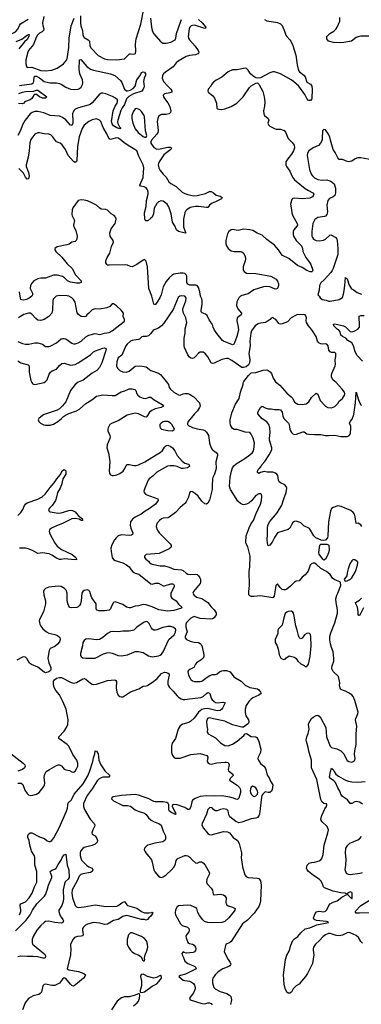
# Model space of a CAD drawing. Header units: inches. Extents: x 1649636 to 1815363, y 506543 to 641975.
# Tile 612 of 656: x 1762834 to 1767255, y 602891 to 615629. Entities that reach past the tile are written whole.
import ezdxf

# ---------------------------------------------------------------- set-up
doc = ezdxf.new("R2010")
doc.units = ezdxf.units.IN
doc.header["$MEASUREMENT"] = 0
doc.layers.add('B7660', color=7, linetype='Continuous')
doc.layers.add('B7661', color=7, linetype='Continuous')

msp = doc.modelspace()

# ---------------------------------------------------------------- linework, layer by layer
at = {"layer": 'B7660', "color": 5}
for points, elevation in [([(1764868, 610000), (1764873, 609990), (1764936, 609916), (1764970, 609893), (1765017, 609877), (1765027, 609870), (1765030, 609850), (1765007, 609830), (1764950, 609821), (1764930, 609824), (1764870, 609847), (1764830, 609857), (1764783, 609857), (1764748, 609852), (1764610, 609777), (1764556, 609724), (1764510, 609690), (1764496, 609670), (1764452, 609570), (1764442, 609530), (1764445, 609510), (1764462, 609490), (1764480, 609480), (1764620, 609430), (1764625, 609410), (1764615, 609390), (1764590, 609360), (1764510, 609299), (1764459, 609270), (1764408, 609232), (1764327, 609193), (1764293, 609167), (1764269, 609131), (1764263, 609090), (1764271, 609050), (1764300, 608990), (1764296, 608970), (1764280, 608960), (1764250, 608954), (1764150, 608963), (1764108, 608950), (1764085, 608930), (1764061, 608899), (1764027, 608833), (1764015, 608790), (1764016, 608750), (1764030, 608670), (1764050, 608644), (1764070, 608633), (1764170, 608602), (1764218, 608578), (1764249, 608549), (1764276, 608510), (1764302, 608482), (1764329, 608469), (1764375, 608455), (1764529, 608329), (1764550, 608325), (1764590, 608338), (1764630, 608338), (1764690, 608303), (1764710, 608303), (1764790, 608329), (1764810, 608330), (1764824, 608324), (1764834, 608310), (1764832, 608292), (1764790, 608210), (1764788, 608168), (1764805, 608145), (1764859, 608110), (1764889, 608069), (1764933, 608030), (1764926, 608014), (1764830, 607986), (1764750, 607976), (1764633, 607993), (1764550, 608034), (1764470, 608057), (1764430, 608062), (1764370, 608047), (1764330, 608043), (1764270, 608019), (1764250, 608019), (1764217, 608030), (1764170, 608063), (1764070, 608098), (1764050, 608087), (1764025, 608050), (1764011, 608009), (1763990, 607990), (1763930, 607979), (1763860, 607980), (1763835, 607990), (1763825, 608005), (1763822, 608070), (1763768, 608148), (1763758, 608170), (1763744, 608230), (1763730, 608245), (1763710, 608252), (1763670, 608245), (1763650, 608233), (1763637, 608210), (1763629, 608110), (1763619, 608070), (1763607, 608050), (1763590, 608033), (1763574, 608026), (1763510, 608018), (1763485, 608025), (1763470, 608041), (1763461, 608061), (1763448, 608110), (1763450, 608210), (1763434, 608250), (1763412, 608272), (1763370, 608295), (1763330, 608301), (1763210, 608288), (1763170, 608272), (1763149, 608251), (1763144, 608230), (1763147, 608190), (1763169, 608110), (1763168, 608072), (1763142, 607970), (1763092, 607870), (1763088, 607850), (1763096, 607810), (1763110, 607781), (1763132, 607750), (1763180, 607710), (1763210, 607693), (1763290, 607675), (1763322, 607661), (1763355, 607635), (1763360, 607610), (1763350, 607582), (1763325, 607550), (1763290, 607521), (1763230, 607494), (1763214, 607470), (1763199, 607370), (1763210, 607310), (1763238, 607250), (1763237, 607223), (1763231, 607210), (1763210, 607190), (1763170, 607180), (1763150, 607186), (1763070, 607254), (1762988, 607288), (1762963, 607303), (1762925, 607365), (1762910, 607381), (1762890, 607387), (1762870, 607383), (1762796, 607344)], 620), ([(1763987, 610000), (1764000, 609910), (1763993, 609793), (1763997, 609757), (1764010, 609741), (1764030, 609734), (1764050, 609733), (1764090, 609742), (1764130, 609758), (1764172, 609788), (1764188, 609810), (1764210, 609859), (1764226, 609874), (1764250, 609874), (1764310, 609861), (1764343, 609863), (1764370, 609871), (1764453, 609910), (1764602, 610000)], 620), ([(1765393, 610000), (1765394, 609990), (1765374, 609910), (1765377, 609823), (1765355, 609750), (1765334, 609706), (1765330, 609690), (1765323, 609597), (1765324, 609550), (1765289, 609411), (1765268, 609372), (1765250, 609361), (1765230, 609365), (1765190, 609400), (1765143, 609463), (1765110, 609495), (1765070, 609521), (1765050, 609525), (1765040, 609519), (1765033, 609507), (1765020, 609450), (1764988, 609390), (1764970, 609368), (1764910, 609316), (1764850, 609252), (1764770, 609192), (1764750, 609184), (1764690, 609179), (1764671, 609170), (1764644, 609150), (1764608, 609110), (1764602, 609070), (1764613, 609030), (1764624, 609010), (1764638, 608990), (1764782, 608850), (1764793, 608830), (1764795, 608810), (1764790, 608802), (1764770, 608784), (1764637, 608723), (1764470, 608710), (1764448, 608690), (1764451, 608670), (1764465, 608650), (1764502, 608622), (1764511, 608610), (1764536, 608590), (1764550, 608585), (1764650, 608562), (1764710, 608563), (1764767, 608547), (1764830, 608520), (1764930, 608512), (1764950, 608503), (1764990, 608467), (1765010, 608456), (1765050, 608450), (1765110, 608454), (1765130, 608449), (1765150, 608435), (1765167, 608410), (1765173, 608390), (1765174, 608350), (1765170, 608333), (1765082, 608230), (1765076, 608210), (1765079, 608199), (1765087, 608187), (1765120, 608160), (1765190, 608139), (1765268, 608090), (1765313, 608033), (1765350, 607996), (1765377, 607957), (1765376, 607930), (1765365, 607910), (1765350, 607889), (1765330, 607877), (1765310, 607872), (1765170, 607882), (1765090, 607908), (1765050, 607886), (1764992, 607830), (1764983, 607810), (1764982, 607770), (1765003, 607710), (1764976, 607650), (1764976, 607630), (1764994, 607610), (1765041, 607590), (1765090, 607575), (1765150, 607570), (1765170, 607560), (1765184, 607544), (1765197, 607517), (1765216, 607410), (1765217, 607390), (1765210, 607368), (1765178, 607342), (1765123, 607310), (1765107, 607290), (1765087, 607250), (1765036, 607224), (1765016, 607204), (1765010, 607190), (1765019, 607150), (1765050, 607093), (1765070, 607075), (1765090, 607069), (1765168, 607068), (1765190, 607072), (1765210, 607083), (1765258, 607122), (1765296, 607144), (1765330, 607156), (1765370, 607159), (1765390, 607165), (1765421, 607190), (1765450, 607206), (1765470, 607211), (1765510, 607210), (1765559, 607190), (1765606, 607126), (1765699, 607070), (1765750, 607018), (1765810, 606989), (1765911, 606970), (1765930, 606957), (1765952, 606930), (1765958, 606910), (1765928, 606890), (1765850, 606854), (1765830, 606839), (1765801, 606810), (1765764, 606756), (1765750, 606710), (1765750, 606665), (1765762, 606622), (1765793, 606570), (1765799, 606550), (1765793, 606530), (1765783, 606517), (1765730, 606476), (1765710, 606475), (1765590, 606505), (1765490, 606554), (1765344, 606584), (1765290, 606599), (1765265, 606590), (1765253, 606550), (1765254, 606494), (1765265, 606450), (1765260, 606410), (1765271, 606390), (1765370, 606339), (1765433, 606273), (1765490, 606239), (1765530, 606236), (1765590, 606255), (1765650, 606296), (1765735, 606370), (1765750, 606388), (1765767, 606393), (1765830, 606356), (1765890, 606350), (1765902, 606341), (1765912, 606330), (1765930, 606290), (1765956, 606190), (1765952, 606150), (1765919, 606090), (1765917, 606070), (1765924, 606050), (1765950, 606008), (1765992, 605972), (1766010, 605950), (1766020, 605930), (1766035, 605856), (1766061, 605821), (1766078, 605778), (1766108, 605730), (1766099, 605670), (1766091, 605650), (1766070, 605629), (1766050, 605629), (1766010, 605641), (1765979, 605610), (1765968, 605590), (1765962, 605570), (1765936, 605350), (1765929, 605330), (1765910, 605307), (1765890, 605300), (1765830, 605290), (1765710, 605245), (1765670, 605240), (1765630, 605256), (1765555, 605315), (1765541, 605341), (1765532, 605392), (1765513, 605413), (1765470, 605419), (1765431, 605410), (1765390, 605394), (1765370, 605394), (1765347, 605407), (1765330, 605427), (1765310, 605436), (1765290, 605431), (1765270, 605410), (1765253, 605350), (1765195, 605230), (1765193, 605210), (1765212, 605170), (1765270, 605102), (1765290, 605087), (1765310, 605082), (1765470, 605127), (1765524, 605124), (1765548, 605108), (1765596, 605050), (1765652, 605012), (1765676, 604970), (1765704, 604850), (1765706, 604830), (1765700, 604790), (1765717, 604670), (1765747, 604567), (1765763, 604543), (1765790, 604531), (1765910, 604522), (1765930, 604517), (1765950, 604490), (1765959, 604430), (1765952, 604230), (1765943, 604190), (1765930, 604158), (1765870, 604070), (1765780, 603981), (1765716, 603930), (1765570, 603703), (1765550, 603685), (1765502, 603670), (1765495, 603630), (1765483, 603597), (1765480, 603570), (1765530, 603471), (1765558, 603430), (1765565, 603410), (1765560, 603400), (1765554, 603390), (1765539, 603381), (1765461, 603350), (1765403, 603310), (1765362, 603270), (1765335, 603230), (1765328, 603210), (1765331, 603169), (1765348, 603110), (1765362, 603090), (1765430, 603058), (1765515, 603030), (1765550, 603010), (1765566, 602990), (1765576, 602950), (1765560, 602890)], 640), ([(1767270, 603680), (1767250, 603703), (1767217, 603757), (1767190, 603782), (1767110, 603815), (1767090, 603818), (1767070, 603814), (1767010, 603785), (1766970, 603776), (1766930, 603781), (1766850, 603808), (1766830, 603806), (1766792, 603790), (1766763, 603770), (1766710, 603710), (1766663, 603670), (1766638, 603630), (1766632, 603610), (1766632, 603590), (1766640, 603530), (1766622, 603418), (1766560, 603290), (1766533, 603250), (1766479, 603190), (1766451, 603150), (1766410, 603128), (1766388, 603110), (1766372, 603090), (1766350, 603046), (1766330, 603035), (1766310, 603033), (1766290, 603050), (1766270, 603094), (1766257, 603150), (1766249, 603270), (1766275, 603470), (1766290, 603526), (1766321, 603579), (1766344, 603656), (1766370, 603715), (1766390, 603739), (1766432, 603770), (1766470, 603816), (1766530, 603866), (1766590, 603882), (1766681, 603919), (1766829, 603950), (1766820, 603959), (1766804, 603964), (1766675, 603975), (1766646, 603986), (1766636, 604010), (1766656, 604064), (1766674, 604086), (1766704, 604096), (1766769, 604089), (1766790, 604096), (1766810, 604111), (1766833, 604170), (1766850, 604192), (1766890, 604214), (1766941, 604230), (1767003, 604277), (1767066, 604310), (1767062, 604322), (1767046, 604330), (1766990, 604335), (1766890, 604354), (1766777, 604397), (1766764, 604410), (1766753, 604450), (1766730, 604490), (1766710, 604511), (1766638, 604558), (1766570, 604610), (1766553, 604630), (1766546, 604650), (1766548, 604670), (1766556, 604690), (1766582, 604718), (1766610, 604726), (1766650, 604729), (1766711, 604749), (1766730, 604758), (1766744, 604776), (1766762, 604830), (1766776, 604950), (1766821, 605110), (1766828, 605150), (1766812, 605190), (1766750, 605250), (1766736, 605270), (1766731, 605290), (1766745, 605335), (1766782, 605418), (1766802, 605450), (1766808, 605470), (1766806, 605486), (1766770, 605489), (1766750, 605504), (1766730, 605542), (1766678, 605798), (1766611, 605950), (1766610, 606050), (1766578, 606150), (1766566, 606214), (1766544, 606290), (1766542, 606310), (1766548, 606350), (1766566, 606394), (1766578, 606450), (1766572, 606510), (1766576, 606530), (1766610, 606587), (1766630, 606605), (1766670, 606628), (1766690, 606632), (1766710, 606617), (1766730, 606593), (1766795, 606470), (1766803, 606350), (1766850, 606230), (1766870, 606215), (1766937, 606197), (1766989, 606169), (1767030, 606130), (1767053, 606073), (1767070, 606046), (1767092, 606030), (1767130, 606025), (1767150, 606031), (1767169, 606050), (1767175, 606070), (1767168, 606128), (1767170, 606170), (1767190, 606250), (1767187, 606390), (1767198, 606490), (1767181, 606570), (1767184, 606590), (1767210, 606650), (1767213, 606670), (1767170, 606819), (1767151, 606871), (1767130, 606894), (1767090, 606921), (1767050, 606942), (1767010, 606953), (1766987, 606967), (1766973, 607010), (1766975, 607050), (1766961, 607130), (1766890, 607198), (1766873, 607230), (1766871, 607250), (1766876, 607270), (1766898, 607330), (1766900, 607370), (1766892, 607450), (1766868, 607508), (1766854, 607554), (1766847, 607607), (1766848, 607650), (1766862, 607698), (1766913, 607827), (1766946, 607950), (1766948, 607992), (1766928, 608090), (1766924, 608136), (1766936, 608184), (1766950, 608208), (1766990, 608310), (1766986, 608346), (1766977, 608357), (1766910, 608380), (1766883, 608403), (1766850, 608450), (1766804, 608490), (1766729, 608529), (1766670, 608586), (1766650, 608596), (1766630, 608596), (1766610, 608588), (1766594, 608570), (1766566, 608494), (1766530, 608446), (1766490, 608415), (1766450, 608369), (1766410, 608363), (1766390, 608354), (1766338, 608302), (1766290, 608263), (1766270, 608254), (1766250, 608252), (1766230, 608259), (1766203, 608283), (1766170, 608329), (1766150, 608309), (1766129, 608171), (1766111, 608149), (1765950, 608173), (1765865, 608165), (1765830, 608166), (1765813, 608173), (1765801, 608190), (1765798, 608230), (1765809, 608310), (1765803, 608490), (1765811, 608550), (1765816, 608690), (1765785, 608810), (1765765, 608850), (1765762, 608870), (1765765, 608950), (1765805, 609055), (1765831, 609109), (1765858, 609150), (1765890, 609230), (1765950, 609363), (1765964, 609410), (1765966, 609466), (1765964, 609484), (1765956, 609496), (1765930, 609496), (1765890, 609474), (1765834, 609406), (1765803, 609377), (1765770, 609359), (1765733, 609353), (1765716, 609356), (1765690, 609369), (1765658, 609398), (1765561, 609550), (1765551, 609590), (1765557, 609710), (1765573, 609787), (1765589, 609831), (1765605, 609855), (1765636, 609884), (1765747, 609950), (1765810, 610000)], 640), ([(1767263, 609070), (1767250, 609094), (1767215, 609115), (1767190, 609109), (1767177, 609197), (1767166, 609230), (1767150, 609255), (1767118, 609278), (1766996, 609330), (1766950, 609340), (1766890, 609319), (1766870, 609303), (1766854, 609270), (1766829, 609131), (1766822, 608950), (1766816, 608924), (1766790, 608897), (1766770, 608893), (1766737, 608897), (1766664, 608924), (1766640, 608950), (1766586, 609046), (1766510, 609080), (1766470, 609118), (1766450, 609130), (1766410, 609141), (1766390, 609138), (1766370, 609124), (1766350, 609092), (1766331, 609049), (1766310, 609033), (1766250, 609018), (1766170, 608989), (1766130, 608930), (1766102, 608870), (1766070, 608829), (1766050, 608821), (1766039, 608859), (1766035, 608895), (1766042, 608970), (1766040, 609050), (1766047, 609090), (1766070, 609137), (1766167, 609250), (1766228, 609350), (1766251, 609430), (1766283, 609510), (1766291, 609570), (1766284, 609590), (1766265, 609610), (1766210, 609636), (1766192, 609652), (1766181, 609670), (1766173, 609733), (1766161, 609750), (1766143, 609763), (1766110, 609775), (1766037, 609777), (1765996, 609784), (1765950, 609770), (1765930, 609757), (1765912, 609772), (1765912, 609790), (1765930, 609821), (1765937, 609823), (1765964, 609856), (1765968, 609870), (1766005, 609915), (1766061, 610000)], 620), ([(1762810, 609213), (1762850, 609252), (1762874, 609290), (1762895, 609345), (1762913, 609367), (1762930, 609377), (1763070, 609426), (1763123, 609457), (1763166, 609490), (1763230, 609578), (1763281, 609639), (1763313, 609690), (1763358, 609742), (1763390, 609796), (1763411, 609810), (1763423, 609803), (1763432, 609792), (1763430, 609749), (1763391, 609690), (1763376, 609610), (1763358, 609570), (1763323, 609510), (1763310, 609450), (1763296, 609410), (1763255, 609345), (1763218, 609310), (1763206, 609290), (1763210, 609278), (1763214, 609270), (1763230, 609263), (1763330, 609245), (1763370, 609251), (1763470, 609280), (1763490, 609282), (1763518, 609279), (1763550, 609262), (1763590, 609215), (1763645, 609170), (1763643, 609163), (1763651, 609150), (1763630, 609150), (1763605, 609165), (1763557, 609177), (1763510, 609171), (1763390, 609113), (1763310, 609082), (1763244, 609050), (1763222, 609030), (1763215, 609010), (1763218, 608990), (1763238, 608950), (1763294, 608854), (1763319, 608819), (1763374, 608774), (1763513, 608710), (1763559, 608670), (1763573, 608647), (1763550, 608640), (1763410, 608655), (1763370, 608646), (1763350, 608646), (1763310, 608663), (1763250, 608703), (1763217, 608717), (1763130, 608730), (1763070, 608721), (1763001, 608761), (1762944, 608784), (1762910, 608790), (1762830, 608792)], 580), ([(1767282, 608018), (1767250, 607950), (1767230, 607921), (1767222, 607922), (1767213, 607933), (1767213, 607967), (1767204, 608030), (1767184, 608070), (1767181, 608090), (1767230, 608121), (1767256, 608144)], 620), ([(1762810, 605752), (1762852, 605752), (1762874, 605734), (1762901, 605661), (1762930, 605619), (1762950, 605602), (1762970, 605593), (1763005, 605595), (1763052, 605608), (1763088, 605631), (1763145, 605710), (1763156, 605730), (1763159, 605750), (1763153, 605830), (1763160, 605870), (1763179, 605901), (1763218, 605930), (1763310, 605981), (1763330, 605989), (1763350, 605990), (1763376, 605976), (1763410, 605932), (1763430, 605925), (1763477, 605917), (1763510, 605897), (1763530, 605893), (1763550, 605908), (1763570, 605935), (1763588, 605972), (1763588, 606010), (1763572, 606050), (1763523, 606123), (1763468, 606230), (1763450, 606250), (1763342, 606330), (1763340, 606350), (1763410, 606423), (1763441, 606470), (1763456, 606510), (1763463, 606570), (1763435, 606710), (1763394, 606810), (1763350, 606893), (1763300, 606950), (1763282, 606990), (1763272, 607030), (1763271, 607070), (1763284, 607090), (1763310, 607108), (1763350, 607119), (1763377, 607117), (1763490, 607057), (1763530, 607044), (1763570, 607053), (1763650, 607102), (1763670, 607105), (1763690, 607098), (1763750, 607046), (1763770, 607034), (1763790, 607029), (1763830, 607032), (1763970, 607081), (1764067, 607087), (1764078, 607078), (1764085, 607065), (1764083, 606983), (1764090, 606927), (1764110, 606888), (1764130, 606873), (1764150, 606868), (1764170, 606870), (1764190, 606881), (1764268, 606932), (1764376, 606970), (1764430, 607005), (1764470, 607009), (1764490, 607016), (1764570, 607072), (1764613, 607107), (1764670, 607169), (1764710, 607186), (1764730, 607185), (1764756, 607176), (1764767, 607167), (1764769, 607150), (1764750, 607070), (1764753, 607033), (1764760, 607010), (1764774, 606990), (1764822, 606942), (1764870, 606881), (1764890, 606863), (1764923, 606843), (1764950, 606833), (1764970, 606832), (1765030, 606844), (1765180, 606860), (1765209, 606871), (1765250, 606913), (1765270, 606924), (1765290, 606917), (1765296, 606910), (1765310, 606850), (1765324, 606830), (1765370, 606795), (1765390, 606789), (1765470, 606800), (1765492, 606792), (1765458, 606722), (1765450, 606710), (1765427, 606693), (1765390, 606689), (1765270, 606718), (1765225, 606715), (1765190, 606705), (1765149, 606671), (1765090, 606594), (1765050, 606554), (1765022, 606538), (1764944, 606516), (1764910, 606493), (1764885, 606450), (1764850, 606329), (1764807, 606270), (1764798, 606230), (1764798, 606150), (1764810, 606110), (1764830, 606088), (1764850, 606077), (1764890, 606074), (1764910, 606077), (1765050, 606123), (1765170, 606134), (1765256, 606110), (1765268, 606090), (1765262, 606030), (1765272, 606012), (1765290, 606003), (1765310, 605999), (1765386, 606014), (1765490, 606024), (1765510, 606025), (1765530, 606017), (1765537, 606010), (1765544, 605990), (1765532, 605930), (1765537, 605910), (1765593, 605870), (1765598, 605850), (1765559, 605810), (1765547, 605790), (1765650, 605724), (1765677, 605697), (1765690, 605670), (1765690, 605630), (1765670, 605559), (1765657, 605543), (1765650, 605539), (1765630, 605544), (1765599, 605559), (1765552, 605572), (1765450, 605587), (1765350, 605582), (1765250, 605589), (1765170, 605580), (1765105, 605555), (1765072, 605530), (1765062, 605510), (1765050, 605449), (1765030, 605409), (1765010, 605409), (1764970, 605435), (1764870, 605470), (1764830, 605475), (1764811, 605470), (1764806, 605450), (1764830, 605410), (1764842, 605382), (1764852, 605370), (1764856, 605350), (1764850, 605346), (1764790, 605377), (1764770, 605395), (1764763, 605410), (1764766, 605470), (1764757, 605490), (1764740, 605500), (1764690, 605509), (1764589, 605509), (1764570, 605514), (1764495, 605555), (1764430, 605573), (1764370, 605596), (1764330, 605603), (1764150, 605593), (1764045, 605575), (1764031, 605570), (1764023, 605550), (1764050, 605521), (1764150, 605470), (1764170, 605463), (1764230, 605463), (1764270, 605455), (1764328, 605408), (1764367, 605390), (1764450, 605362), (1764470, 605348), (1764502, 605302), (1764534, 605274), (1764573, 605253), (1764635, 605230), (1764663, 605210), (1764690, 605131), (1764719, 605070), (1764721, 605030), (1764711, 605010), (1764687, 604993), (1764585, 604975), (1764491, 604950), (1764470, 604933), (1764451, 604910), (1764447, 604890), (1764454, 604870), (1764468, 604850), (1764540, 604760), (1764550, 604731), (1764572, 604630), (1764585, 604605), (1764629, 604549), (1764650, 604536), (1764670, 604532), (1764690, 604538), (1764730, 604566), (1764799, 604630), (1764833, 604670), (1764850, 604707), (1764859, 604750), (1764871, 604769), (1764882, 604778), (1764970, 604816), (1764990, 604818), (1765011, 604811), (1765035, 604795), (1765070, 604757), (1765110, 604723), (1765130, 604717), (1765167, 604733), (1765185, 604735), (1765210, 604721), (1765235, 604690), (1765289, 604590), (1765288, 604570), (1765256, 604510), (1765250, 604470), (1765258, 604450), (1765313, 604393), (1765327, 604367), (1765337, 604317), (1765350, 604307), (1765430, 604314), (1765470, 604306), (1765490, 604296), (1765504, 604270), (1765501, 604210), (1765504, 604190), (1765510, 604181), (1765530, 604166), (1765590, 604148), (1765621, 604130), (1765619, 604110), (1765610, 604097), (1765539, 604010), (1765490, 603963), (1765450, 603950), (1765330, 603945), (1765268, 603948), (1765224, 603964), (1765202, 603982), (1765160, 604040), (1765140, 604080), (1765126, 604130), (1765105, 604145), (1765050, 604167), (1765010, 604173), (1764890, 604163), (1764870, 604150), (1764850, 604111), (1764846, 604070), (1764850, 604048), (1764916, 603930), (1764937, 603910), (1765007, 603887), (1765022, 603870), (1765026, 603850), (1765022, 603830), (1764994, 603790), (1764986, 603770), (1764988, 603750), (1765009, 603689), (1765030, 603676), (1765070, 603668), (1765090, 603657), (1765110, 603632), (1765115, 603610), (1765110, 603585), (1765097, 603570), (1765078, 603562), (1764994, 603554), (1764961, 603561), (1764950, 603569), (1764934, 603550), (1764937, 603530), (1764955, 603495), (1764970, 603450), (1765010, 603419), (1765074, 603394), (1765099, 603379), (1765110, 603370), (1765117, 603350), (1764979, 603281), (1764915, 603265), (1764892, 603250), (1764950, 603205), (1764970, 603198), (1765030, 603190), (1765059, 603179), (1765082, 603161), (1765098, 603138), (1765104, 603110), (1765104, 603090), (1765098, 603070), (1765082, 603038), (1765031, 602970), (1765038, 602950), (1765190, 602902), (1765230, 602899), (1765270, 602909), (1765290, 602909), (1765310, 602902), (1765325, 602885)], 620), ([(1762722, 606130), (1762879, 606010), (1762899, 605990), (1762904, 605970), (1762897, 605950), (1762871, 605930), (1762810, 605908)], 620), ([(1762833, 604050), (1762851, 604090), (1762851, 604110), (1762839, 604170), (1762842, 604178), (1762850, 604190), (1762910, 604216), (1762957, 604270), (1762994, 604330), (1763026, 604410), (1763057, 604470), (1763057, 604610), (1763031, 604691), (1763031, 604791), (1763026, 604810), (1762988, 604870), (1762981, 604890), (1762964, 604950), (1762957, 605010), (1762940, 605050), (1762940, 605070), (1762948, 605092), (1762970, 605108), (1762990, 605107), (1763090, 605058), (1763154, 605034), (1763190, 605006), (1763210, 604996), (1763230, 604996), (1763252, 605010), (1763276, 605044), (1763345, 605175), (1763441, 605390), (1763455, 605430), (1763461, 605499), (1763504, 605536), (1763540, 605610), (1763655, 605745), (1763715, 605845), (1763743, 605910), (1763781, 606030), (1763790, 606081), (1763806, 606130), (1763810, 606172), (1763830, 606166), (1763850, 606131), (1763858, 606050), (1763883, 605990), (1763936, 605910), (1764002, 605850), (1763987, 605830), (1763910, 605828), (1763890, 605822), (1763858, 605802), (1763838, 605782), (1763770, 605679), (1763706, 605594), (1763660, 605490), (1763659, 605450), (1763673, 605413), (1763747, 605287), (1763798, 605230), (1763805, 605210), (1763801, 605190), (1763779, 605150), (1763768, 605108), (1763773, 605090), (1763810, 605069), (1763834, 605034), (1763839, 605010), (1763836, 604990), (1763810, 604964), (1763770, 604945), (1763670, 604919), (1763650, 604908), (1763621, 604870), (1763615, 604850), (1763617, 604817), (1763629, 604770), (1763639, 604750), (1763697, 604690), (1763730, 604669), (1763774, 604650), (1763782, 604630), (1763771, 604610), (1763750, 604596), (1763650, 604580), (1763624, 604570), (1763603, 604550), (1763578, 604490), (1763513, 604370), (1763507, 604330), (1763516, 604270), (1763553, 604170), (1763570, 604150), (1763590, 604143), (1763670, 604151), (1763810, 604177), (1763950, 604156), (1764090, 604162), (1764110, 604170), (1764170, 604214), (1764190, 604222), (1764219, 604179), (1764229, 604169), (1764350, 604135), (1764410, 604090), (1764450, 604075), (1764510, 604073), (1764543, 604077), (1764550, 604083), (1764556, 604070), (1764550, 604057), (1764530, 604030), (1764506, 604010), (1764490, 603986), (1764470, 603980), (1764448, 603988), (1764410, 603990), (1764236, 604036), (1764210, 604038), (1764170, 604026), (1764110, 603988), (1764047, 603973), (1763970, 603929), (1763930, 603925), (1763870, 603940), (1763790, 603948), (1763713, 603927), (1763686, 603914), (1763660, 603890), (1763648, 603870), (1763646, 603850), (1763657, 603790), (1763650, 603776), (1763630, 603771), (1763581, 603770), (1763545, 603755), (1763527, 603733), (1763493, 603670), (1763490, 603650), (1763497, 603610), (1763490, 603530), (1763450, 603350), (1763470, 603336), (1763594, 603314), (1763665, 603290), (1763686, 603270), (1763679, 603250), (1763660, 603230), (1763556, 603144), (1763530, 603127), (1763510, 603133), (1763490, 603151), (1763430, 603223), (1763410, 603232), (1763390, 603214), (1763350, 603163), (1763290, 603134), (1763250, 603134), (1763170, 603152), (1763150, 603149), (1763132, 603128), (1763115, 603050), (1763101, 603030), (1763082, 603018), (1763010, 603002), (1762950, 602965), (1762930, 602945), (1762906, 602910), (1762870, 602821)], 580), ([(1767270, 605479), (1767254, 605494), (1767230, 605505), (1767190, 605513), (1767170, 605510), (1767130, 605490), (1767109, 605489), (1767074, 605534), (1767010, 605578), (1766990, 605608), (1766976, 605650), (1766950, 605692), (1766919, 605759), (1766900, 605780), (1766855, 605810), (1766841, 605830), (1766856, 605904), (1766870, 605944), (1766890, 605930), (1766903, 605903), (1766926, 605870), (1766961, 605841), (1767052, 605792), (1767090, 605778), (1767130, 605769), (1767210, 605763), (1767306, 605774)], 620), ([(1767267, 604593), (1767236, 604584), (1767110, 604567), (1767090, 604570), (1767064, 604584), (1767046, 604630), (1767055, 604690), (1767058, 604770), (1767051, 604850), (1767056, 604910), (1767080, 604950), (1767106, 604974), (1767210, 605019), (1767230, 605032), (1767258, 605062)], 620), ([(1762779, 603841), (1762920, 603980), (1762970, 604050), (1763001, 604110), (1763055, 604190), (1763155, 604290), (1763170, 604313), (1763190, 604368), (1763206, 604434), (1763252, 604530), (1763251, 604550), (1763233, 604590), (1763230, 604610), (1763250, 604624), (1763290, 604637), (1763305, 604650), (1763330, 604699), (1763376, 604764), (1763390, 604799), (1763410, 604825), (1763430, 604832), (1763447, 604690), (1763472, 604632), (1763474, 604530), (1763460, 604510), (1763424, 604476), (1763413, 604450), (1763395, 604370), (1763399, 604250), (1763394, 604210), (1763379, 604170), (1763342, 604110), (1763340, 604090), (1763353, 604050), (1763370, 604019), (1763394, 603990), (1763401, 603970), (1763392, 603950), (1763370, 603942), (1763290, 603948), (1763210, 603965), (1763170, 603960), (1763151, 603949), (1763110, 603911), (1763055, 603850), (1763008, 603770), (1762995, 603730), (1762994, 603690), (1763002, 603670), (1763021, 603650), (1763145, 603550), (1763162, 603530), (1763168, 603510), (1763166, 603494), (1763154, 603486), (1763132, 603488), (1763065, 603505), (1763010, 603510), (1762930, 603508), (1762850, 603513), (1762810, 603503)], 560), ([(1767510, 604074), (1767230, 604068), (1767187, 604070), (1767176, 604090), (1767250, 604171), (1767370, 604244)], 620), ([(1764307, 602873), (1764356, 602910), (1764372, 602930), (1764383, 602970), (1764388, 603008), (1764386, 603026), (1764370, 603028), (1764316, 603004), (1764252, 602988), (1764190, 602988), (1764150, 602976), (1764096, 602930), (1764021, 602819)], 620)]:
    msp.add_lwpolyline(points, dxfattribs=dict(at, elevation=elevation))
for points, elevation in [([(1766770, 608638), (1766755, 608650), (1766710, 608713), (1766706, 608730), (1766709, 608770), (1766720, 608830), (1766730, 608842), (1766810, 608843), (1766830, 608837), (1766836, 608830), (1766838, 608770), (1766832, 608730), (1766810, 608679), (1766790, 608650)], 620), ([(1767150, 608644), (1767144, 608636), (1767130, 608629), (1767108, 608590), (1767085, 608525), (1767071, 608471), (1767066, 608434), (1767060, 608420), (1767031, 608390), (1767042, 608370), (1767050, 608367), (1767070, 608371), (1767114, 608390), (1767130, 608406), (1767178, 608490), (1767206, 608570), (1767209, 608609), (1767200, 608620), (1767170, 608642)], 640), ([(1766350, 607975), (1766310, 607974), (1766290, 607965), (1766270, 607947), (1766250, 607890), (1766230, 607797), (1766219, 607781), (1766182, 607750), (1766174, 607730), (1766175, 607690), (1766142, 607610), (1766139, 607590), (1766141, 607570), (1766164, 607530), (1766182, 607470), (1766191, 607410), (1766212, 607370), (1766230, 607358), (1766250, 607352), (1766270, 607354), (1766278, 607370), (1766323, 607397), (1766390, 607381), (1766410, 607366), (1766433, 607330), (1766470, 607295), (1766514, 607274), (1766530, 607262), (1766550, 607262), (1766570, 607292), (1766591, 607390), (1766606, 607530), (1766603, 607643), (1766597, 607677), (1766586, 607690), (1766570, 607694), (1766550, 607689), (1766521, 607670), (1766490, 607628), (1766470, 607618), (1766463, 607623), (1766450, 607638), (1766441, 607661), (1766425, 607730), (1766406, 607786), (1766387, 607910), (1766377, 607950), (1766370, 607963)], 660), ([(1764470, 607841), (1764446, 607834), (1764350, 607769), (1764311, 607730), (1764295, 607725), (1764250, 607718), (1764170, 607718), (1764110, 607708), (1764030, 607713), (1764010, 607708), (1763970, 607686), (1763910, 607636), (1763868, 607612), (1763830, 607607), (1763730, 607619), (1763690, 607613), (1763670, 607597), (1763651, 607570), (1763646, 607530), (1763620, 607430), (1763623, 607403), (1763631, 607390), (1763653, 607373), (1763690, 607368), (1763810, 607368), (1763917, 607423), (1763961, 607439), (1763990, 607442), (1764030, 607434), (1764110, 607402), (1764150, 607400), (1764229, 607411), (1764310, 607448), (1764330, 607453), (1764370, 607453), (1764430, 607441), (1764499, 607399), (1764530, 607389), (1764550, 607385), (1764630, 607398), (1764650, 607407), (1764670, 607422), (1764690, 607450), (1764765, 607610), (1764831, 607670), (1764850, 607703), (1764856, 607736), (1764849, 607750), (1764814, 607770), (1764790, 607777), (1764750, 607779), (1764687, 607767), (1764610, 607734), (1764590, 607730), (1764570, 607733), (1764550, 607745), (1764538, 607758), (1764510, 607819), (1764490, 607837)], 640), ([(1765849, 605711), (1765830, 605701), (1765820, 605680), (1765817, 605650), (1765820, 605630), (1765830, 605610), (1765850, 605587), (1765870, 605581), (1765890, 605586), (1765910, 605610), (1765915, 605630), (1765911, 605650), (1765904, 605670), (1765890, 605690), (1765870, 605705)], 640), ([(1767110, 604348), (1767074, 604330), (1767074, 604310), (1767130, 604254), (1767138, 604270), (1767135, 604330), (1767130, 604338)], 640), ([(1764290, 603815), (1764270, 603814), (1764244, 603790), (1764226, 603730), (1764226, 603670), (1764242, 603630), (1764270, 603590), (1764290, 603570), (1764319, 603550), (1764368, 603530), (1764401, 603510), (1764430, 603452), (1764450, 603454), (1764454, 603470), (1764449, 603490), (1764456, 603530), (1764479, 603581), (1764491, 603630), (1764490, 603670), (1764476, 603710), (1764450, 603743), (1764410, 603769)], 620), ([(1764430, 603279), (1764405, 603275), (1764398, 603250), (1764411, 603191), (1764411, 603129), (1764392, 603070), (1764393, 603053), (1764402, 603042), (1764430, 603046), (1764450, 603051), (1764550, 603124), (1764610, 603157), (1764658, 603210), (1764669, 603230), (1764669, 603250), (1764650, 603264), (1764604, 603236), (1764570, 603229), (1764490, 603249), (1764450, 603273)], 620)]:
    msp.add_lwpolyline(points, close=True, dxfattribs=dict(at, elevation=elevation))
at = {"layer": 'B7661', "color": 5}
for points, elevation in [([(1763623, 615677), (1763621, 615590), (1763627, 615550), (1763645, 615490), (1763653, 615430), (1763670, 615399), (1763722, 615370), (1763739, 615350), (1763742, 615290), (1763759, 615259), (1763850, 615167), (1763930, 615122), (1763972, 615112), (1764092, 615108), (1764190, 615124), (1764254, 615186), (1764270, 615188), (1764310, 615182), (1764332, 615190), (1764339, 615221), (1764334, 615310), (1764340, 615380), (1764401, 615570), (1764441, 615770)], 580), ([(1762662, 615650), (1762680, 615480), (1762690, 615457), (1762710, 615448), (1762738, 615450), (1762780, 615470), (1762810, 615507), (1762830, 615553), (1762845, 615575), (1762943, 615637)], 580), ([(1765149, 615629), (1765196, 615590), (1765244, 615530), (1765239, 615521), (1765230, 615516), (1765096, 615556), (1765070, 615555), (1765052, 615548), (1765035, 615530), (1765026, 615510), (1765015, 615410), (1765018, 615390), (1765030, 615366), (1765106, 615286), (1765143, 615230), (1765153, 615210), (1765149, 615191), (1765110, 615174), (1765030, 615165), (1764990, 615154), (1764886, 615094), (1764858, 615070), (1764820, 615020), (1764719, 614950), (1764697, 614930), (1764684, 614910), (1764677, 614870), (1764693, 614830), (1764749, 614769), (1764792, 614730), (1764805, 614710), (1764803, 614690), (1764778, 614682), (1764709, 614671), (1764690, 614650), (1764695, 614630), (1764707, 614610), (1764753, 614553), (1764770, 614524), (1764783, 614490), (1764790, 614449), (1764785, 614430), (1764769, 614411), (1764730, 614402), (1764670, 614402), (1764650, 614395), (1764630, 614376), (1764620, 614350), (1764613, 614310), (1764624, 614196), (1764620, 614170), (1764610, 614147), (1764541, 614070), (1764531, 614050), (1764533, 614030), (1764570, 613974), (1764610, 613955), (1764650, 613956), (1764750, 613980), (1764778, 613978), (1764798, 613970), (1764790, 613950), (1764721, 613899), (1764701, 613879), (1764640, 613790), (1764629, 613770), (1764626, 613750), (1764634, 613710), (1764650, 613677), (1764690, 613630), (1764731, 613591), (1764766, 613530), (1764789, 613509), (1764859, 613470), (1764938, 613398), (1764970, 613379), (1765010, 613365), (1765088, 613352), (1765130, 613353), (1765239, 613381), (1765290, 613407), (1765310, 613404), (1765342, 613390), (1765377, 613357), (1765430, 613346), (1765454, 613330), (1765444, 613310), (1765370, 613271), (1765325, 613255), (1765291, 613230), (1765270, 613201), (1765250, 613198), (1765150, 613212), (1765110, 613213), (1765040, 613200), (1764995, 613170), (1764978, 613150), (1764970, 613130), (1764952, 613050), (1764953, 612950), (1764977, 612890), (1764982, 612870), (1764975, 612865), (1764890, 612889), (1764864, 612910), (1764841, 612961), (1764811, 613010), (1764795, 613115), (1764766, 613206), (1764742, 613242), (1764690, 613279), (1764670, 613285), (1764650, 613282), (1764629, 613271), (1764608, 613252), (1764576, 613190), (1764564, 613116), (1764550, 613075), (1764530, 613063), (1764493, 613027), (1764466, 613026), (1764457, 613037), (1764455, 613050), (1764450, 613131), (1764470, 613210), (1764477, 613290), (1764496, 613370), (1764497, 613397), (1764489, 613429), (1764470, 613454), (1764447, 613467), (1764396, 613476), (1764389, 613489), (1764431, 613589), (1764440, 613710), (1764432, 613750), (1764372, 613870), (1764360, 613910), (1764349, 613930), (1764326, 613950), (1764240, 614000), (1764181, 614041), (1764130, 614085), (1764110, 614096), (1764090, 614100), (1764070, 614098), (1764010, 614077), (1763990, 614086), (1763963, 614150), (1763915, 614235), (1763884, 614310), (1763869, 614330), (1763830, 614345), (1763770, 614333), (1763730, 614313), (1763670, 614262), (1763641, 614219), (1763606, 614114), (1763583, 613990), (1763575, 613805), (1763570, 613792), (1763550, 613781), (1763530, 613793), (1763463, 613870), (1763425, 613950), (1763382, 614010), (1763357, 614030), (1763310, 614047), (1763258, 614118), (1763237, 614137), (1763210, 614148), (1763150, 614151), (1763090, 614164), (1763070, 614164), (1763030, 614147), (1762980, 614080), (1762964, 614036), (1762956, 613930), (1762942, 613850), (1762918, 613750), (1762920, 613730), (1762949, 613650), (1762955, 613610), (1762950, 613570), (1762930, 613567), (1762910, 613590), (1762898, 613618), (1762882, 613642), (1762824, 613704)], 580), ([(1766003, 615630), (1766030, 615612), (1766170, 615594), (1766210, 615577), (1766232, 615552), (1766262, 615482), (1766278, 615430), (1766290, 615410), (1766330, 615370), (1766344, 615350), (1766370, 615294), (1766406, 615170), (1766424, 615044), (1766443, 614970), (1766455, 614955), (1766510, 614910), (1766526, 614890), (1766550, 614821), (1766595, 614795), (1766616, 614770), (1766620, 614730), (1766616, 614604), (1766597, 614583), (1766570, 614584), (1766550, 614607), (1766522, 614662), (1766445, 614770), (1766377, 614830), (1766347, 614850), (1766210, 614926), (1766130, 614953), (1766108, 614952), (1766070, 614940), (1765950, 614878), (1765910, 614872), (1765890, 614877), (1765850, 614901), (1765822, 614930), (1765790, 614976), (1765770, 614995), (1765750, 615001), (1765650, 614981), (1765590, 614978), (1765530, 614953), (1765450, 614885), (1765375, 614845), (1765341, 614819), (1765315, 614790), (1765308, 614770), (1765273, 614730), (1765268, 614710), (1765274, 614690), (1765330, 614646), (1765354, 614614), (1765382, 614550), (1765384, 614484), (1765395, 614475), (1765410, 614471), (1765450, 614468), (1765490, 614476), (1765570, 614504), (1765644, 614550), (1765728, 614632), (1765807, 614750), (1765830, 614772), (1765890, 614807), (1765910, 614811), (1765930, 614796), (1765979, 614699), (1765998, 614630), (1766007, 614567), (1766003, 614510), (1765991, 614450), (1765993, 614410), (1766002, 614390), (1766048, 614350), (1766059, 614330), (1766047, 614290), (1766052, 614270), (1766070, 614250), (1766130, 614219), (1766152, 614212), (1766211, 614211), (1766255, 614195), (1766273, 614173), (1766308, 614090), (1766361, 614041), (1766385, 614005), (1766389, 613970), (1766376, 613930), (1766351, 613889), (1766302, 613830), (1766279, 613790), (1766277, 613750), (1766286, 613730), (1766331, 613671), (1766365, 613590), (1766390, 613556), (1766530, 613443), (1766570, 613418), (1766628, 613390), (1766640, 613370), (1766633, 613350), (1766622, 613338), (1766590, 613321), (1766490, 613313), (1766390, 613320), (1766370, 613315), (1766362, 613310), (1766350, 613290), (1766337, 613243), (1766352, 613170), (1766356, 613130), (1766367, 613090), (1766425, 612990), (1766427, 612970), (1766422, 612958), (1766381, 612910), (1766372, 612890), (1766372, 612850), (1766377, 612830), (1766411, 612770), (1766482, 612702), (1766493, 612670), (1766500, 612630), (1766535, 612550), (1766590, 612484), (1766601, 612461), (1766627, 612390), (1766623, 612377), (1766613, 612367), (1766593, 612367), (1766550, 612383), (1766490, 612421), (1766428, 612450), (1766317, 612537), (1766236, 612576), (1766218, 612598), (1766185, 612650), (1766130, 612710), (1766030, 612783), (1765970, 612840), (1765908, 612868), (1765850, 612903), (1765811, 612911), (1765730, 612918), (1765663, 612903), (1765590, 612913), (1765570, 612910), (1765539, 612890), (1765521, 612859), (1765503, 612770), (1765503, 612730), (1765510, 612705), (1765532, 612670), (1765570, 612639), (1765610, 612630), (1765690, 612630), (1765710, 612625), (1765732, 612610), (1765750, 612570), (1765756, 612530), (1765753, 612507), (1765724, 612430), (1765726, 612390), (1765738, 612370), (1765771, 612350), (1765890, 612345), (1766083, 612310), (1766152, 612270), (1766170, 612248), (1766185, 612210), (1766183, 612190), (1766170, 612153), (1766150, 612141), (1766130, 612145), (1766070, 612173), (1766030, 612178), (1765990, 612174), (1765865, 612135), (1765790, 612082), (1765710, 612059), (1765690, 612050), (1765668, 612030), (1765642, 611978), (1765638, 611930), (1765656, 611890), (1765704, 611830), (1765703, 611817), (1765702, 611810), (1765649, 611770), (1765646, 611734), (1765663, 611650), (1765665, 611610), (1765644, 611530), (1765614, 611446), (1765607, 611433), (1765590, 611423), (1765470, 611468), (1765458, 611478), (1765383, 611570), (1765357, 611610), (1765337, 611650), (1765330, 611684), (1765316, 611696), (1765311, 611710), (1765285, 611745), (1765260, 611800), (1765238, 611818), (1765197, 611837), (1765184, 611850), (1765181, 611870), (1765197, 611943), (1765195, 611995), (1765190, 612018), (1765173, 612053), (1765165, 612110), (1765150, 612162), (1765130, 612190), (1765115, 612195), (1765035, 612195), (1765010, 612206), (1764999, 612230), (1764999, 612310), (1764990, 612330), (1764970, 612345), (1764950, 612351), (1764909, 612351), (1764830, 612338), (1764810, 612326), (1764767, 612290), (1764730, 612242), (1764690, 612172), (1764664, 612070), (1764648, 612030), (1764610, 611970), (1764590, 611945), (1764585, 611945), (1764570, 611949), (1764564, 611964), (1764543, 612050), (1764505, 612150), (1764487, 612430), (1764470, 612504), (1764450, 612525), (1764430, 612517), (1764350, 612461), (1764290, 612432), (1764270, 612434), (1764230, 612453), (1764198, 612459), (1763990, 612451), (1763970, 612455), (1763962, 612462), (1763950, 612485), (1763949, 612510), (1763966, 612550), (1764001, 612610), (1764024, 612696), (1764046, 612750), (1764045, 612770), (1764006, 612830), (1764001, 612870), (1764018, 612922), (1764068, 612990), (1764076, 613010), (1764084, 613050), (1764078, 613070), (1764057, 613097), (1764019, 613119), (1763970, 613164), (1763950, 613172), (1763890, 613178), (1763870, 613190), (1763827, 613227), (1763775, 613255), (1763710, 613284), (1763670, 613293), (1763630, 613296), (1763592, 613288), (1763524, 613196), (1763513, 613170), (1763510, 613110), (1763515, 613090), (1763542, 613030), (1763530, 612970), (1763533, 612950), (1763560, 612900), (1763576, 612830), (1763575, 612790), (1763567, 612773), (1763550, 612761), (1763509, 612751), (1763474, 612726), (1763446, 612714), (1763321, 612690), (1763291, 612670), (1763287, 612653), (1763301, 612630), (1763378, 612558), (1763450, 612469), (1763514, 612410), (1763556, 612330), (1763628, 612250), (1763630, 612229), (1763610, 612222), (1763570, 612220), (1763490, 612232), (1763451, 612251), (1763414, 612290), (1763390, 612306), (1763325, 612325), (1763270, 612322), (1763170, 612286), (1763110, 612285), (1763070, 612278), (1763016, 612250), (1762990, 612221), (1762974, 612190), (1762970, 612150), (1762999, 612090), (1763001, 612070), (1762990, 612050), (1762956, 612024), (1762923, 612010), (1762890, 612002), (1762863, 612003), (1762850, 612010), (1762844, 612024), (1762831, 612110)], 620), ([(1763145, 615670), (1763130, 615590), (1763132, 615552), (1763145, 615510), (1763144, 615490), (1763127, 615473), (1763090, 615454), (1763064, 615430), (1763042, 615390), (1763014, 615306), (1762947, 615230), (1762938, 615210), (1762915, 615110), (1762912, 615072), (1762917, 615030), (1762930, 615012), (1762990, 615013), (1763110, 614972), (1763170, 614965), (1763250, 614975), (1763319, 615001), (1763401, 615059), (1763443, 615110), (1763455, 615150), (1763470, 615270), (1763476, 615390), (1763502, 615550), (1763540, 615650)], 580), ([(1764525, 615650), (1764538, 615530), (1764548, 615488), (1764566, 615450), (1764660, 615340), (1764687, 615327), (1764730, 615324), (1764790, 615339), (1764846, 615370), (1764854, 615390), (1764864, 615450), (1764918, 615610), (1764930, 615630)], 580), ([(1767410, 615417), (1767250, 615416), (1767212, 615408), (1767190, 615398), (1767128, 615352), (1767030, 615333), (1766990, 615328), (1766893, 615333), (1766830, 615352), (1766810, 615379), (1766807, 615390), (1766810, 615410), (1766847, 615450), (1766898, 615482), (1766930, 615509), (1766943, 615530), (1766976, 615610), (1766978, 615658)], 620), ([(1762790, 615345), (1762863, 615377), (1762930, 615429), (1762950, 615439), (1762957, 615436), (1762951, 615410), (1762930, 615371), (1762898, 615342), (1762825, 615250)], 560), ([(1762830, 614776), (1762990, 614800), (1763008, 614812), (1763019, 614830), (1763022, 614890), (1763030, 614896), (1763050, 614896), (1763090, 614877), (1763150, 614831), (1763170, 614823), (1763230, 614810), (1763310, 614810), (1763350, 614805), (1763370, 614796), (1763430, 614755), (1763490, 614729), (1763545, 614725), (1763590, 614731), (1763610, 614740), (1763630, 614757), (1763647, 614790), (1763651, 614810), (1763645, 614850), (1763612, 614930), (1763604, 614990), (1763610, 615110), (1763627, 615113), (1763702, 615022), (1763750, 614990), (1763790, 614976), (1764010, 614930), (1764066, 614906), (1764140, 614840), (1764155, 614815), (1764189, 614730), (1764215, 614710), (1764230, 614707), (1764265, 614715), (1764303, 614737), (1764327, 614770), (1764352, 614850), (1764393, 614907), (1764410, 614944), (1764430, 614954), (1764450, 614951), (1764464, 614930), (1764462, 614910), (1764443, 614870), (1764435, 614830), (1764444, 614770), (1764442, 614750), (1764432, 614728), (1764414, 614706), (1764309, 614671), (1764247, 614633), (1764215, 614605), (1764190, 614530), (1764162, 614490), (1764145, 614455), (1764104, 614330), (1764101, 614310), (1764105, 614285), (1764124, 614244), (1764140, 614230), (1764139, 614221), (1764130, 614216), (1764090, 614230), (1764050, 614257), (1764030, 614283), (1764024, 614310), (1764044, 614450), (1764070, 614509), (1764095, 614550), (1764101, 614570), (1764099, 614590), (1764074, 614614), (1764036, 614636), (1763950, 614670), (1763910, 614680), (1763890, 614679), (1763870, 614668), (1763770, 614552), (1763747, 614533), (1763719, 614521), (1763594, 614490), (1763550, 614470), (1763540, 614460), (1763530, 614446), (1763519, 614410), (1763524, 614310), (1763522, 614290), (1763510, 614261), (1763490, 614264), (1763433, 614333), (1763390, 614363), (1763350, 614380), (1763228, 614388), (1763145, 614425), (1763070, 614442), (1763030, 614443), (1762994, 614430), (1762970, 614412), (1762906, 614330), (1762872, 614270), (1762845, 614195), (1762810, 614132)], 560), ([(1762825, 614675), (1762870, 614690), (1762910, 614698), (1763016, 614704), (1763050, 614718), (1763070, 614715), (1763184, 614630), (1763168, 614612), (1763130, 614615), (1763089, 614630), (1763050, 614662), (1763030, 614659), (1763018, 614650), (1762991, 614610), (1762971, 614590), (1762910, 614570), (1762898, 614562), (1762891, 614550), (1762870, 614542), (1762817, 614543)], 540), ([(1767390, 613817), (1767250, 613841), (1767210, 613841), (1767173, 613830), (1767130, 613799), (1767090, 613789), (1767070, 613794), (1767010, 613822), (1766970, 613818), (1766950, 613842), (1766915, 613910), (1766890, 613948), (1766855, 614070), (1766847, 614110), (1766830, 614149), (1766790, 614204), (1766770, 614209), (1766751, 614189), (1766750, 614090), (1766746, 614070), (1766728, 614030), (1766700, 614000), (1766630, 613971), (1766574, 613930), (1766559, 613901), (1766554, 613870), (1766583, 613690), (1766607, 613630), (1766621, 613610), (1766650, 613584), (1766690, 613561), (1766750, 613553), (1766810, 613555), (1766859, 613539), (1766883, 613523), (1766903, 613503), (1766919, 613450), (1766921, 613390), (1766910, 613356), (1766890, 613338), (1766844, 613316), (1766823, 613290), (1766810, 613230), (1766817, 613143), (1766810, 613110), (1766792, 613088), (1766779, 613081), (1766690, 613070), (1766655, 613045), (1766628, 612992), (1766613, 612890), (1766615, 612830), (1766622, 612810), (1766636, 612790), (1766670, 612773), (1766710, 612767), (1766765, 612775), (1766792, 612790), (1766850, 612846), (1766870, 612843), (1766923, 612810), (1766938, 612790), (1766944, 612770), (1766950, 612670), (1766949, 612590), (1766890, 612410), (1766878, 612382), (1766861, 612359), (1766775, 612265), (1766730, 612224), (1766714, 612190), (1766708, 612130), (1766691, 612070), (1766710, 612050), (1766723, 612030), (1766747, 612010), (1766800, 612000), (1766830, 611988), (1766850, 611988), (1766969, 612010), (1767010, 612036), (1767024, 612076), (1767034, 612126), (1767043, 612190), (1767050, 612292), (1767070, 612275), (1767096, 612196), (1767127, 612147), (1767150, 612136), (1767200, 612100), (1767256, 612076)], 640), ([(1762810, 611464), (1762870, 611440), (1762910, 611430), (1762951, 611429), (1763030, 611448), (1763070, 611449), (1763130, 611430), (1763170, 611401), (1763210, 611399), (1763230, 611406), (1763310, 611450), (1763370, 611499), (1763390, 611505), (1763410, 611505), (1763430, 611499), (1763510, 611443), (1763530, 611435), (1763550, 611434), (1763590, 611447), (1763628, 611470), (1763690, 611524), (1763730, 611548), (1763810, 611570), (1763870, 611557), (1763930, 611573), (1763990, 611582), (1764030, 611605), (1764191, 611729), (1764192, 611750), (1764174, 611790), (1764179, 611830), (1764149, 611870), (1764087, 611927), (1764050, 611953), (1764030, 611954), (1764000, 611920), (1763960, 611900), (1763870, 611884), (1763810, 611889), (1763770, 611877), (1763731, 611830), (1763705, 611810), (1763690, 611789), (1763670, 611784), (1763630, 611789), (1763595, 611814), (1763577, 611837), (1763550, 611973), (1763530, 612010), (1763510, 612030), (1763472, 612050), (1763450, 612056), (1763350, 612060), (1763306, 612050), (1763266, 612014), (1763262, 611990), (1763259, 611870), (1763250, 611830), (1763210, 611790), (1763152, 611748), (1763110, 611736), (1763070, 611743), (1763042, 611762), (1762990, 611817), (1762970, 611830), (1762950, 611832), (1762890, 611813), (1762846, 611790), (1762820, 611770)], 640), ([(1765810, 610000), (1765847, 610030), (1765858, 610050), (1765863, 610070), (1765871, 610150), (1765856, 610216), (1765830, 610267), (1765810, 610287), (1765750, 610293), (1765650, 610327), (1765609, 610329), (1765590, 610338), (1765563, 610383), (1765556, 610416), (1765556, 610450), (1765578, 610542), (1765627, 610653), (1765675, 610730), (1765690, 610810), (1765725, 610910), (1765725, 610930), (1765733, 610950), (1765793, 611027), (1765830, 611058), (1765890, 611066), (1765984, 611096), (1766030, 611097), (1766050, 611090), (1766074, 611074), (1766093, 611050), (1766115, 610990), (1766145, 610945), (1766200, 610900), (1766290, 610799), (1766349, 610749), (1766367, 610727), (1766390, 610682), (1766410, 610666), (1766435, 610655), (1766490, 610649), (1766539, 610661), (1766574, 610686), (1766610, 610743), (1766670, 610795), (1766690, 610786), (1766723, 610703), (1766790, 610628), (1766822, 610610), (1766870, 610609), (1766910, 610626), (1766930, 610641), (1766950, 610664), (1766967, 610693), (1767013, 610727), (1767039, 610770), (1767041, 610790), (1767035, 610810), (1767008, 610848), (1766930, 610935), (1766885, 610970), (1766867, 611007), (1766867, 611030), (1766872, 611050), (1766918, 611150), (1766922, 611170), (1766916, 611230), (1766924, 611270), (1766925, 611310), (1766910, 611324), (1766870, 611322), (1766850, 611330), (1766834, 611354), (1766824, 611410), (1766810, 611433), (1766790, 611436), (1766750, 611431), (1766730, 611434), (1766710, 611443), (1766697, 611457), (1766688, 611470), (1766671, 611531), (1766615, 611615), (1766570, 611668), (1766545, 611710), (1766541, 611739), (1766544, 611770), (1766537, 611797), (1766529, 611809), (1766510, 611814), (1766490, 611809), (1766430, 611813), (1766410, 611806), (1766348, 611772), (1766299, 611721), (1766230, 611692), (1766210, 611689), (1766190, 611696), (1766150, 611749), (1766124, 611764), (1766110, 611778), (1766090, 611769), (1766076, 611750), (1766037, 611723), (1766010, 611712), (1765930, 611697), (1765910, 611690), (1765881, 611670), (1765835, 611605), (1765825, 611575), (1765813, 611470), (1765817, 611410), (1765800, 611310), (1765810, 611230), (1765809, 611191), (1765796, 611164), (1765763, 611137), (1765730, 611127), (1765710, 611130), (1765580, 611220), (1765530, 611244), (1765510, 611247), (1765449, 611231), (1765350, 611183), (1765330, 611181), (1765310, 611190), (1765270, 611266), (1765236, 611310), (1765210, 611326), (1765190, 611329), (1765170, 611326), (1765150, 611316), (1765111, 611270), (1765090, 611253), (1765070, 611246), (1765050, 611249), (1765026, 611266), (1765010, 611293), (1764967, 611387), (1764962, 611410), (1764961, 611510), (1764974, 611574), (1764975, 611630), (1764996, 611710), (1764982, 611770), (1764954, 611834), (1764945, 611870), (1764945, 611890), (1764982, 611990), (1764987, 612030), (1764971, 612051), (1764925, 612055), (1764907, 612053), (1764885, 612035), (1764820, 611880), (1764698, 611702), (1764670, 611670), (1764630, 611640), (1764563, 611610), (1764530, 611569), (1764500, 611540), (1764471, 611529), (1764430, 611529), (1764415, 611525), (1764384, 611496), (1764370, 611490), (1764310, 611484), (1764290, 611478), (1764270, 611469), (1764226, 611430), (1764208, 611410), (1764157, 611290), (1764110, 611254), (1764098, 611230), (1764090, 611202), (1764088, 611150), (1764099, 611119), (1764130, 611090), (1764170, 611074), (1764210, 611069), (1764250, 611083), (1764330, 611146), (1764390, 611150), (1764444, 611144), (1764470, 611136), (1764529, 611089), (1764630, 611055), (1764657, 611037), (1764747, 610927), (1764758, 610910), (1764770, 610870), (1764784, 610850), (1764830, 610810), (1764890, 610774), (1764910, 610771), (1764950, 610787), (1764970, 610791), (1765010, 610791), (1765030, 610784), (1765089, 610749), (1765160, 610670), (1765170, 610630), (1765163, 610610), (1765136, 610570), (1765096, 610530), (1765015, 610430), (1765004, 610404), (1765006, 610390), (1765019, 610379), (1765070, 610351), (1765130, 610335), (1765210, 610324), (1765230, 610313), (1765250, 610293), (1765276, 610250), (1765288, 610190), (1765290, 610150), (1765313, 610090), (1765326, 610070), (1765378, 610030), (1765392, 610010), (1765393, 610000)], 640), ([(1767271, 611211), (1767203, 611283), (1767175, 611330), (1767153, 611410), (1767130, 611446), (1767080, 611480), (1767055, 611510), (1767011, 611531), (1766990, 611549), (1766983, 611590), (1766970, 611609), (1766944, 611624), (1766916, 611650), (1766901, 611670), (1766896, 611690), (1766910, 611696), (1767025, 611670), (1767050, 611654), (1767110, 611596), (1767130, 611592), (1767160, 611600), (1767210, 611625), (1767230, 611650), (1767233, 611687), (1767225, 611775), (1767228, 611792), (1767250, 611801), (1767290, 611800)], 620), ([(1762810, 611217), (1762849, 611189), (1762943, 611163), (1762954, 611154), (1762959, 611139), (1762957, 611070), (1762980, 610960), (1762990, 610935), (1763001, 610921), (1763010, 610913), (1763029, 610909), (1763150, 610937), (1763170, 610947), (1763190, 610970), (1763217, 611043), (1763232, 611068), (1763255, 611085), (1763310, 611108), (1763350, 611156), (1763381, 611179), (1763410, 611185), (1763490, 611158), (1763550, 611168), (1763591, 611190), (1763749, 611291), (1763790, 611330), (1763814, 611346), (1763910, 611379), (1763930, 611382), (1763950, 611376), (1763954, 611370), (1763949, 611350), (1763896, 611190), (1763865, 611130), (1763833, 611090), (1763770, 611054), (1763654, 610966), (1763590, 610938), (1763550, 610909), (1763493, 610830), (1763430, 610687), (1763390, 610633), (1763350, 610596), (1763321, 610579), (1763150, 610520), (1763130, 610510), (1763084, 610470), (1763073, 610450), (1763080, 610430), (1763102, 610410), (1763147, 610387), (1763170, 610382), (1763230, 610382), (1763270, 610395), (1763326, 610430), (1763370, 610464), (1763403, 610497), (1763428, 610512), (1763468, 610532), (1763570, 610570), (1763610, 610592), (1763690, 610662), (1763768, 610710), (1763830, 610758), (1763910, 610777), (1764030, 610765), (1764070, 610768), (1764146, 610814), (1764193, 610827), (1764250, 610851), (1764290, 610854), (1764323, 610843), (1764338, 610830), (1764350, 610790), (1764364, 610770), (1764390, 610750), (1764430, 610731), (1764468, 610730), (1764510, 610747), (1764530, 610744), (1764574, 610710), (1764677, 610650), (1764695, 610630), (1764667, 610613), (1764587, 610593), (1764546, 610574), (1764512, 610550), (1764490, 610506), (1764470, 610488), (1764450, 610490), (1764370, 610531), (1764330, 610537), (1764310, 610535), (1764227, 610513), (1764110, 610441), (1764029, 610411), (1763999, 610390), (1763978, 610350), (1763974, 610330), (1763975, 610310), (1764002, 610250), (1764006, 610230), (1764002, 610210), (1763966, 610130), (1763961, 610090), (1763986, 610006), (1763987, 610000)], 620), ([(1766061, 610000), (1766080, 610030), (1766096, 610070), (1766098, 610090), (1766068, 610190), (1766066, 610210), (1766077, 610290), (1766070, 610350), (1766058, 610390), (1766030, 610424), (1765970, 610464), (1765916, 610530), (1765914, 610550), (1765950, 610611), (1765970, 610627), (1766010, 610608), (1766050, 610596), (1766090, 610595), (1766130, 610585), (1766190, 610587), (1766210, 610581), (1766230, 610550), (1766240, 610500), (1766251, 610471), (1766312, 610410), (1766320, 610390), (1766329, 610330), (1766339, 610310), (1766350, 610290), (1766370, 610272), (1766390, 610263), (1766415, 610265), (1766497, 610297), (1766515, 610295), (1766550, 610273), (1766570, 610267), (1766650, 610263), (1766730, 610264), (1766790, 610250), (1766829, 610249), (1766912, 610252), (1766990, 610238), (1767030, 610236), (1767070, 610238), (1767094, 610246), (1767114, 610270), (1767118, 610350), (1767117, 610370), (1767101, 610410), (1767110, 610430), (1767138, 610462), (1767158, 610522), (1767180, 610670), (1767190, 610812), (1767220, 610710), (1767244, 610650), (1767256, 610636)], 620), ([(1764602, 610000), (1764651, 610030), (1764683, 610057), (1764710, 610100), (1764725, 610115), (1764750, 610124), (1764790, 610109), (1764810, 610091), (1764841, 610050), (1764868, 610000)], 620)]:
    msp.add_lwpolyline(points, dxfattribs=dict(at, elevation=elevation))
for points, elevation in [([(1764350, 614481), (1764330, 614476), (1764303, 614437), (1764287, 614390), (1764284, 614350), (1764298, 614290), (1764330, 614218), (1764369, 614170), (1764430, 614116), (1764450, 614107), (1764470, 614108), (1764480, 614130), (1764463, 614190), (1764450, 614370), (1764443, 614390), (1764410, 614441), (1764390, 614461)], 580), ([(1764710, 610431), (1764690, 610425), (1764663, 610410), (1764646, 610390), (1764646, 610366), (1764653, 610350), (1764671, 610330), (1764750, 610313), (1764809, 610311), (1764830, 610322), (1764838, 610330), (1764802, 610390), (1764785, 610410), (1764750, 610430)], 640)]:
    msp.add_lwpolyline(points, close=True, dxfattribs=dict(at, elevation=elevation))

doc.saveas('drawing.dxf')
